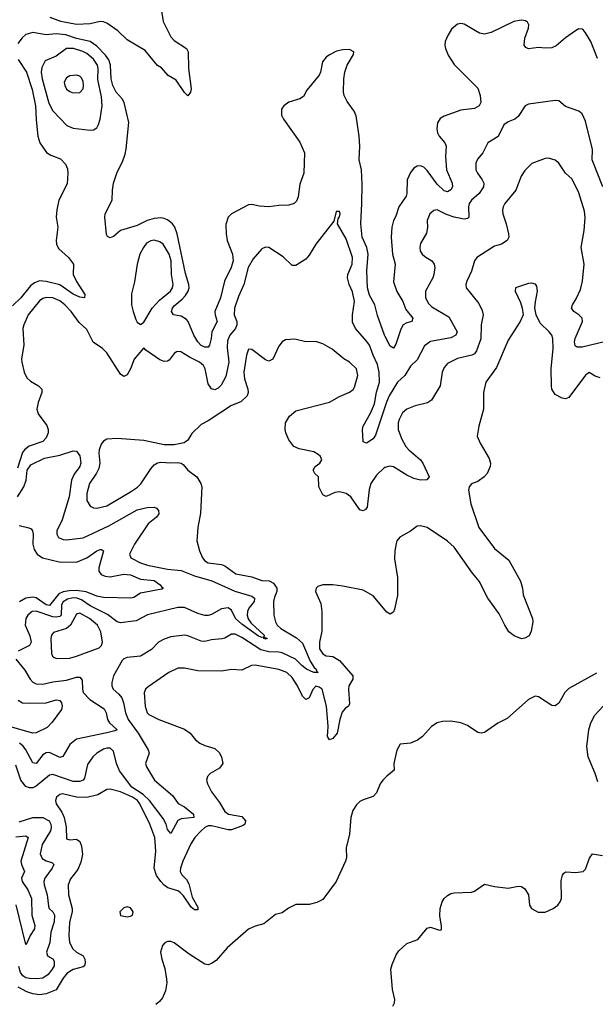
# Model space of a CAD drawing. Header units: inches. Extents: x 1473912 to 1647258, y 640388 to 773423.
# Tile 268 of 420: x 1517833 to 1521247, y 733162 to 739000. Entities that reach past the tile are written whole.
import ezdxf

# ---------------------------------------------------------------- set-up
doc = ezdxf.new("R2010")
doc.units = ezdxf.units.IN
doc.header["$MEASUREMENT"] = 0
doc.layers.add('B5713', color=7, linetype='Continuous')
doc.layers.add('B5723', color=7, linetype='Continuous')

msp = doc.modelspace()

# ---------------------------------------------------------------- linework, layer by layer
at = {"layer": 'B5713', "color": 5}
for points, elevation in [([(1518673.4, 739050), (1518683.1, 738990), (1518730, 738898), (1518750, 738877.6), (1518821.6, 738830), (1518833, 738810), (1518833.8, 738710), (1518850.3, 738589.7), (1518846, 738570), (1518830, 738549), (1518810, 738569.3), (1518761.1, 738641.1), (1518713.5, 738670), (1518673.9, 738713.9), (1518649.4, 738729.4), (1518578, 738818), (1518470, 738881.8), (1518414.3, 738934.3), (1518350, 738979.2), (1518330, 738987.4), (1518310, 738989), (1518250, 738976.3), (1518170, 738971), (1518076, 738990), (1518014.1, 739014.1)], 680), ([(1520000, 737122.3), (1519995.9, 737130), (1519954.4, 737245.6), (1519938.7, 737310), (1519906.9, 737366.9), (1519895.3, 737410), (1519891.4, 737511.4), (1519899.9, 737610), (1519891.7, 737650), (1519864.9, 737710), (1519856.2, 737790), (1519863.1, 737910), (1519863.5, 738023.5), (1519861, 738110), (1519846.3, 738170), (1519849.9, 738249.9), (1519847, 738310), (1519828.9, 738430), (1519817, 738457), (1519774.3, 738514.3), (1519757.8, 738550), (1519754.2, 738570), (1519754.7, 738650), (1519760.5, 738690), (1519775.1, 738730), (1519813.2, 738793.2), (1519814, 738810), (1519790, 738822.7), (1519750, 738822.4), (1519712.7, 738812.7), (1519670, 738792.7), (1519650, 738778.2), (1519629.4, 738750), (1519617.7, 738690), (1519609.3, 738670.7), (1519536.9, 738583.1), (1519516, 738544), (1519494.8, 738530), (1519429.5, 738510.5), (1519399.5, 738490), (1519385.2, 738470), (1519386.3, 738433.7), (1519396.9, 738410), (1519494.1, 738274.1), (1519521.5, 738210), (1519519, 738090), (1519494.5, 738025.5), (1519484.9, 737950), (1519475.1, 737924.9), (1519461.3, 737910), (1519430, 737899.8), (1519370, 737898), (1519310.2, 737889.8), (1519254.6, 737894.6), (1519210, 737904.2), (1519190, 737902.4), (1519090, 737849.6), (1519070, 737829.4), (1519055, 737785), (1519056.6, 737730), (1519063.2, 737690), (1519094.8, 737610), (1519098.3, 737570), (1519088.1, 737530), (1519048.4, 737450), (1519024.7, 737350), (1518990.8, 737270), (1518991.5, 737250), (1519004.6, 737210), (1518971.8, 737150), (1518968.8, 737110), (1518957.8, 737070), (1518950, 737059.1), (1518930, 737058.9), (1518910, 737069), (1518890, 737090.8), (1518866.2, 737130), (1518831.7, 737210), (1518822.2, 737222.2), (1518790, 737241.8), (1518744.5, 737250), (1518732.9, 737270), (1518738.3, 737290), (1518750, 737303.8), (1518797.3, 737342.7), (1518815.9, 737364.1), (1518831.7, 737390), (1518837.4, 737410), (1518836.9, 737430), (1518815.3, 737495.3), (1518766.4, 737730), (1518752.8, 737770), (1518738.8, 737790), (1518710, 737813.7), (1518690, 737821.8), (1518670, 737825.2), (1518630, 737821.6), (1518589.7, 737810.3), (1518530, 737780.8), (1518430, 737750.6), (1518390, 737715.4), (1518370, 737706), (1518353.9, 737713.9), (1518346.9, 737726.9), (1518337.5, 737830), (1518340.7, 737850), (1518381, 737930), (1518383, 737990), (1518389.7, 738030), (1518410, 738096), (1518442, 738158), (1518457.7, 738202.3), (1518464.9, 738235.1), (1518480.7, 738390), (1518452.5, 738510), (1518441.2, 738530), (1518405, 738570), (1518384.8, 738610), (1518374.9, 738650), (1518372.2, 738730), (1518361.9, 738761.9), (1518342.1, 738790), (1518290, 738843.2), (1518249.8, 738870), (1518170, 738888.3), (1518107.1, 738910), (1518050, 738916.1), (1517990, 738910.3), (1517910, 738924.3), (1517870, 738912.4), (1517847.4, 738892.6), (1517821.6, 738858.4)], 720), ([(1517824.1, 738764.1), (1517873.5, 738690), (1517906.5, 738586.5), (1517926.6, 738490), (1517930, 738406), (1517941, 738310), (1517953.1, 738270), (1517992.3, 738212.3), (1518016.7, 738196.7), (1518074.5, 738174.5), (1518103.7, 738143.7), (1518115.9, 738115.9), (1518119, 738090), (1518113.4, 738026.6), (1518065, 737930), (1518053.1, 737873.1), (1518048.4, 737830), (1518058.2, 737770), (1518049.1, 737690.9), (1518050.6, 737670), (1518063.7, 737643.7), (1518122.8, 737590), (1518151.6, 737550), (1518150.2, 737490), (1518168.7, 737448.7), (1518219, 737370), (1518218, 737350), (1518190, 737354.6), (1518150, 737372.9), (1518070, 737428.4), (1517990, 737448.7), (1517950, 737450.8), (1517920.8, 737439.2), (1517897.5, 737422.5), (1517839.4, 737350), (1517790, 737303.4)], 720), ([(1520000, 736708.4), (1519943.5, 736536.5), (1519930, 736515.1), (1519890, 736489.3), (1519870, 736498), (1519866.3, 736570), (1519871.1, 736590), (1519913.8, 736666.2), (1519937.4, 736722.6), (1519949.2, 736790.8), (1519967.8, 736850), (1519965.3, 736910), (1519955.6, 736955.6), (1519928.6, 737010), (1519907, 737070), (1519892.5, 737092.5), (1519825.4, 737170), (1519806.7, 737206.7), (1519807.6, 737250), (1519818.5, 737330), (1519807, 737387), (1519787.5, 737430), (1519778, 737470), (1519779.4, 737490), (1519805.7, 737550), (1519807.2, 737590), (1519770, 737701.6), (1519717.2, 737790), (1519721.2, 737818.8), (1519730, 737832), (1519733.3, 737850), (1519730, 737862), (1519710, 737862), (1519695.3, 737804.7), (1519590.2, 737669.8), (1519550, 737603), (1519530, 737581.1), (1519470, 737542.4), (1519450, 737542.4), (1519394.9, 737594.9), (1519310, 737649.6), (1519290, 737651.3), (1519270, 737641.3), (1519218.3, 737581.7), (1519188.9, 737530), (1519161.5, 737430), (1519130, 737359.7), (1519107.7, 737290), (1519104.6, 737250), (1519120.1, 737210), (1519121.3, 737190), (1519113.8, 737170), (1519079.3, 737130), (1519064.8, 737095.2), (1519063, 737057), (1519072.4, 736970), (1519054.6, 736885.4), (1519027.7, 736832.3), (1519010, 736815.3), (1518990, 736805.8), (1518970, 736811), (1518950, 736841.3), (1518933, 736930), (1518923.4, 736950), (1518900.3, 736970), (1518839.6, 736999.6), (1518788.9, 737031.1), (1518770, 737033.5), (1518763, 737030), (1518750, 737020.5), (1518718.5, 736981.5), (1518710, 736975.4), (1518690, 736973.7), (1518664.1, 736984.1), (1518581.2, 737041.2), (1518570, 737054), (1518566.8, 737053.2), (1518512.3, 736987.7), (1518490, 736929), (1518470, 736894), (1518450, 736885.2), (1518430, 736898), (1518350, 737024), (1518323.5, 737050), (1518267.8, 737087.8), (1518230, 737164), (1518185.2, 737205.2), (1518138.7, 737270), (1518101.3, 737310), (1518070, 737333.9), (1518030, 737350.4), (1517990, 737352.7), (1517970, 737346.6), (1517950, 737332.7), (1517883.3, 737250), (1517856.3, 737190), (1517850.9, 737170), (1517856.6, 737070), (1517843.8, 736990), (1517844.7, 736970), (1517859, 736910), (1517875.7, 736875.7), (1517896.6, 736856.6), (1517944.9, 736830), (1517963.9, 736810), (1517965, 736790), (1517942.6, 736730), (1517934, 736690), (1517942.9, 736662.9), (1517994, 736594), (1518001.2, 736570), (1518001.3, 736550), (1517990, 736520.4), (1517970, 736499.8), (1517888.6, 736471.4), (1517861.3, 736450), (1517850, 736434.3), (1517819.4, 736340.6)], 740), ([(1520000, 736345.4), (1519995.8, 736344.2), (1519950, 736299.7), (1519916.5, 736250), (1519905.8, 736214.2), (1519894.6, 736110), (1519884.6, 736095.4), (1519870, 736087.6), (1519850, 736094.3), (1519797.4, 736170), (1519768.9, 736191.1), (1519730, 736201.4), (1519702.7, 736197.3), (1519650, 736173.6), (1519630, 736182), (1519607.6, 736230), (1519606.2, 736290), (1519582.7, 736310), (1519573.7, 736330), (1519585.4, 736350), (1519613, 736370), (1519624.5, 736390), (1519616.4, 736410), (1519602.9, 736422.9), (1519576.8, 736436.8), (1519490, 736455.1), (1519459.3, 736470), (1519429.7, 736509.7), (1519412, 736550), (1519407, 736570), (1519409.6, 736610), (1519432.7, 736650), (1519470, 736680.5), (1519670, 736732.8), (1519730, 736766.5), (1519790, 736791.5), (1519810, 736807), (1519818.7, 736821.3), (1519838, 736890), (1519830.7, 736930), (1519790, 736969.8), (1519756.3, 736990), (1519686.2, 737046.2), (1519630, 737078.9), (1519590, 737091.8), (1519529.6, 737089.6), (1519465.6, 737105.6), (1519410, 737101.2), (1519390, 737089.3), (1519370, 737065.2), (1519333.4, 736986.6), (1519310, 736975.1), (1519290, 736983.6), (1519210, 737043.6), (1519190, 737046), (1519177.7, 737010), (1519163, 736910), (1519166.4, 736870), (1519185.8, 736810), (1519187.4, 736790), (1519181.3, 736770), (1519145.3, 736734.7), (1519090, 736712.8), (1518950, 736620.7), (1518910, 736599.6), (1518853.8, 736546.2), (1518830, 736506), (1518808.9, 736491.1), (1518750, 736478.7), (1518690, 736479.7), (1518570, 736505), (1518410, 736517.6), (1518350, 736512.1), (1518330, 736501.3), (1518316.7, 736483.3), (1518304.3, 736450), (1518302, 736430), (1518307.4, 736370), (1518301.6, 736338.4), (1518289.1, 736310.9), (1518247.3, 736250), (1518231.3, 736190), (1518231, 736150), (1518250, 736114.9), (1518270, 736105.7), (1518290, 736104.4), (1518350, 736116.6), (1518490, 736199.8), (1518531.3, 736228.7), (1518551.4, 736248.6), (1518610, 736337.3), (1518630, 736360.2), (1518650, 736372.9), (1518670, 736376.9), (1518730, 736371.6), (1518770, 736373.7), (1518790, 736370.4), (1518802.3, 736362.3), (1518830.6, 736330), (1518883, 736290), (1518906.4, 736250), (1518912.2, 736230), (1518905.8, 736074.1), (1518890.2, 735989.8), (1518883.1, 735910), (1518899.7, 735850), (1518917.2, 735810), (1518931.4, 735791.4), (1518950, 735780.2), (1519029, 735769), (1519050, 735762), (1519114.2, 735714.2), (1519210, 735695.9), (1519270, 735674.4), (1519312.5, 735672.5), (1519339, 735659), (1519358.2, 735630), (1519357.8, 735610), (1519343.4, 735576.6), (1519339.2, 735550), (1519340.2, 735470), (1519349.2, 735430), (1519360.8, 735410), (1519382.4, 735390), (1519474.6, 735334.6), (1519510, 735303.4), (1519556.4, 735196.4), (1519579.5, 735159.5), (1519590.8, 735150), (1519594.5, 735134.5), (1519603, 735130), (1519578.4, 735130), (1519534.2, 735150), (1519505.4, 735170), (1519467.9, 735208), (1519390, 735245.4), (1519370, 735250.2), (1519310, 735251.7), (1519263.1, 735263.1), (1519150, 735337.5), (1519110, 735356.1), (1519090, 735356.2), (1519050, 735333.5), (1519031.9, 735328.1), (1518970, 735322.9), (1518930, 735313.6), (1518910, 735315.4), (1518830, 735347), (1518810, 735350.7), (1518730, 735340.3), (1518690, 735327.6), (1518656.4, 735310), (1518613.7, 735266.3), (1518550, 735226.8), (1518470, 735217.4), (1518450.3, 735209.7), (1518440.2, 735199.8), (1518390, 735109.5), (1518378.9, 735070), (1518379.7, 735050), (1518387.9, 735030), (1518421.5, 735001.5), (1518438.3, 734978.3), (1518448.9, 734950), (1518460.4, 734890), (1518476.8, 734850), (1518536.3, 734770), (1518595.6, 734670), (1518600.2, 734650), (1518579.2, 734590), (1518584.3, 734570), (1518632.6, 734490), (1518739.5, 734399.5), (1518771.8, 734351.8), (1518810, 734333.4), (1518864.2, 734290), (1518864.9, 734270), (1518790, 734260.7), (1518770, 734251.8), (1518730, 734174.5), (1518710, 734197.6), (1518701.6, 734230), (1518683.3, 734263.3), (1518602.8, 734370), (1518565.5, 734405.5), (1518498.5, 734450), (1518425.7, 734545.7), (1518406.2, 734590), (1518390, 734663.5), (1518370, 734679.8), (1518350, 734680.6), (1518330, 734674.7), (1518290, 734650.6), (1518266.5, 734630), (1518235.3, 734584.7), (1518217.4, 734502.6), (1518210.1, 734489.9), (1518190, 734482), (1518150, 734482.6), (1518030, 734524.5), (1518010, 734521), (1517930, 734455.7), (1517910, 734446.3), (1517890, 734444.6), (1517870, 734452.6), (1517839.9, 734490), (1517810, 734579.7)], 760), ([(1517819.2, 736170), (1517856.4, 736230), (1517870.5, 736270), (1517876.4, 736330), (1517899.4, 736360.6), (1517979.7, 736400.3), (1518070, 736418.1), (1518150, 736443.8), (1518170, 736441.8), (1518190, 736414.9), (1518195, 736370), (1518189.4, 736350), (1518155.1, 736304.9), (1518139.1, 736270), (1518126.9, 736170), (1518085.4, 736034.6), (1518054, 735970), (1518052.4, 735950), (1518062.3, 735930), (1518090, 735917.1), (1518110, 735916.6), (1518210, 735928.1), (1518360.8, 735999.2), (1518530, 736094), (1518588.2, 736108.2), (1518630, 736110.3), (1518644.6, 736104.6), (1518656, 736090), (1518658.9, 736070), (1518643.7, 736050), (1518595.4, 736010), (1518513.1, 735890), (1518483.6, 735830), (1518491.8, 735810), (1518550, 735779.8), (1518590, 735766), (1518710, 735741.1), (1518790, 735733.5), (1518870, 735702.5), (1518973.2, 735673.2), (1519108.5, 735611.5), (1519210, 735582.5), (1519226.2, 735570), (1519225.8, 735565.8), (1519223, 735550), (1519192.5, 735510), (1519183.8, 735490), (1519181.2, 735470), (1519188, 735448), (1519204.1, 735424.1), (1519282.2, 735350), (1519281.1, 735341.1), (1519300.4, 735330), (1519290, 735326.8), (1519280.5, 735330), (1519278.6, 735338.6), (1519270, 735336.4), (1519250, 735344), (1519150, 735415.4), (1519113, 735450), (1519090, 735499.7), (1519070, 735513.1), (1519030, 735507.4), (1518970, 735473.3), (1518950, 735467.1), (1518930, 735468), (1518890, 735479.4), (1518810, 735513.8), (1518770, 735513.8), (1518590, 735471.2), (1518523.4, 735436.6), (1518430, 735423.4), (1518410, 735430.6), (1518353.6, 735473.6), (1518250, 735524.7), (1518199.8, 735559.8), (1518170.8, 735570.8), (1518150, 735571.7), (1518116.6, 735563.4), (1518090.8, 735549.2), (1518081.5, 735530), (1518078.4, 735470), (1518070, 735461.1), (1518050, 735457), (1518030, 735459.1), (1517930, 735492.2), (1517907.6, 735490), (1517880.9, 735470), (1517869, 735450), (1517865.3, 735410), (1517893, 735347), (1517900.1, 735310), (1517890.6, 735289.4), (1517823.8, 735256.2)], 740), ([(1517830, 736001.2), (1517887.4, 735987.4), (1517900.9, 735980.9), (1517909.4, 735969.4), (1517913.1, 735950), (1517910.8, 735890), (1517918.4, 735858.4), (1517936.2, 735830), (1517968.7, 735810), (1518066.1, 735786.1), (1518170, 735783.4), (1518231.5, 735808.5), (1518290, 735851), (1518310, 735859.6), (1518318.6, 735858.6), (1518330.2, 735850), (1518302.8, 735750), (1518302, 735730), (1518316.9, 735710), (1518340.6, 735700.6), (1518370, 735697.5), (1518450, 735712.3), (1518490, 735707.5), (1518550, 735682.2), (1518630, 735674.4), (1518666.2, 735650), (1518675.4, 735635.4), (1518685.5, 735630), (1518675.6, 735624.4), (1518550, 735599.4), (1518510, 735574.7), (1518490, 735569.8), (1518330, 735573.2), (1518290, 735582), (1518227, 735607), (1518170, 735615.9), (1518126.7, 735613.3), (1518090, 735607.4), (1518064.3, 735595.7), (1518010, 735527.3), (1517990, 735529.7), (1517930, 735572), (1517910, 735575.5), (1517870, 735570.8), (1517831.9, 735548.1)], 720), ([(1520000, 735498.8), (1519930, 735584.5), (1519870, 735617.6), (1519750, 735642), (1519690, 735649.4), (1519630, 735649.2), (1519600.7, 735639.3), (1519590.9, 735629.1), (1519588, 735610), (1519618.7, 735538.7), (1519625.7, 735490), (1519625.2, 735374.8), (1519610.4, 735309.6), (1519610.4, 735270), (1519630, 735239.5), (1519650, 735229), (1519690, 735224.9), (1519730, 735201.2), (1519809.5, 735110), (1519809.6, 735090), (1519785.8, 735050), (1519783, 735030), (1519790, 734942.9), (1519783.9, 734930), (1519764.1, 734915.9), (1519746.6, 734893.4), (1519730.9, 734850), (1519715.2, 734770), (1519690, 734737.3), (1519670, 734730.9), (1519659.5, 734750), (1519662.9, 734810), (1519651.9, 734930), (1519626.4, 735030), (1519610, 735042.9), (1519590, 735048.5), (1519570.9, 735029.1), (1519550, 734979.6), (1519530, 734968.4), (1519510, 734988.3), (1519480.7, 735050), (1519450, 735100.2), (1519416.5, 735130), (1519370, 735147.8), (1519230, 735173), (1519207.3, 735170), (1519150, 735143), (1519090, 735146.6), (1519030, 735136.4), (1518890, 735138.9), (1518810, 735154.6), (1518770, 735155.3), (1518717, 735130), (1518594.8, 735045.2), (1518579.5, 735030), (1518571.4, 735008.6), (1518576.3, 734930), (1518588.4, 734890), (1518599.3, 734879.3), (1518658, 734850), (1518810, 734792.8), (1518843.7, 734770), (1518876.5, 734730), (1518901.3, 734710), (1518930, 734696.5), (1518990, 734678.9), (1519015.1, 734655.1), (1519030.4, 734629.6), (1519037.6, 734590), (1519017.1, 734562.9), (1518962, 734530), (1518946.5, 734513.5), (1518941.1, 734490), (1518946.3, 734470), (1518970, 734421.6), (1519018.8, 734358.8), (1519050, 734305.4), (1519070.4, 734290), (1519150, 734275), (1519172.2, 734250), (1519169.2, 734230), (1519157.7, 734222.3), (1519090, 734197), (1519070, 734196.5), (1518970, 734219.7), (1518950, 734219.9), (1518930, 734210.4), (1518910, 734191.2), (1518871.3, 734150), (1518847.4, 734112.6), (1518800.1, 734010), (1518786, 733970), (1518785.1, 733950), (1518794.1, 733930), (1518821.4, 733901.4), (1518836.6, 733876.6), (1518856.5, 733796.5), (1518890, 733737.1), (1518890, 733722), (1518870, 733721.4), (1518850, 733738.2), (1518804.4, 733804.4), (1518784.8, 733824.8), (1518770, 733834), (1518712.3, 733852.3), (1518690, 733868.9), (1518669.2, 733889.2), (1518644.8, 733924.8), (1518629.9, 733970), (1518640.4, 734070), (1518634.5, 734150), (1518604.8, 734230), (1518545.5, 734350), (1518530.7, 734370), (1518501.3, 734390), (1518430, 734422.1), (1518370, 734438.2), (1518350, 734436.4), (1518296.9, 734403.1), (1518231, 734389), (1518170, 734389.9), (1518087.3, 734410), (1518070, 734405), (1518051.4, 734390), (1518044.2, 734370), (1518048.4, 734350), (1518081.8, 734301.8), (1518096.9, 734270), (1518108.1, 734211.9), (1518110, 734143), (1518130, 734136.9), (1518170, 734140.2), (1518190, 734127.4), (1518200.1, 734100.1), (1518205.4, 734050), (1518195.4, 734004.6), (1518178.4, 733961.6), (1518134.8, 733905.2), (1518120.2, 733870), (1518122.3, 733810), (1518144.6, 733730), (1518144.3, 733710), (1518128.4, 733648.4), (1518124.1, 733570), (1518129, 733529), (1518147.3, 733490), (1518170, 733470.2), (1518208.5, 733450), (1518219.6, 733430), (1518221.5, 733410), (1518216.5, 733390), (1518210, 733384), (1518150, 733367.7), (1518114, 733346), (1518090, 733316.8), (1518050, 733248.1), (1517990, 733224.5), (1517950, 733217.5), (1517910, 733223.7), (1517875.3, 733235.3), (1517823.9, 733263.9)], 780), ([(1517810, 735208.7), (1517862.7, 735142.7), (1517894.2, 735090), (1517910, 735072.8), (1517930, 735063), (1517970, 735061), (1518030, 735074.5), (1518110, 735082.9), (1518170, 735100.9), (1518190, 735100.7), (1518204.2, 735084.2), (1518205, 735030), (1518210.2, 735010), (1518248.2, 734970), (1518333, 734913), (1518345.9, 734890), (1518354.2, 734850), (1518365.3, 734830), (1518410.3, 734790), (1518397.4, 734782.6), (1518349.2, 734770.8), (1518170, 734734.9), (1518130, 734701.4), (1518089.4, 734630.6), (1518070, 734624.5), (1518010, 734654.1), (1517990, 734653), (1517970, 734640.9), (1517930, 734589.8), (1517910, 734594.6), (1517869.9, 734670), (1517852.6, 734692.6), (1517830.6, 734710)], 740), ([(1517824.6, 734964.6), (1517850.1, 734950.1), (1517890, 734947.3), (1517990, 734950.1), (1518050, 734967.8), (1518070, 734962.5), (1518080.1, 734950), (1518085.6, 734930), (1518080.5, 734910), (1518025, 734835), (1517996.2, 734803.8), (1517930, 734770.6), (1517910, 734769.1), (1517750, 734814.5)], 720), ([(1520000, 734503.8), (1519987.2, 734490), (1519971.8, 734470), (1519950, 734416), (1519930, 734394.5), (1519870, 734374.7), (1519850, 734363.6), (1519830, 734344.5), (1519808.9, 734310), (1519796.5, 734270), (1519789, 734170), (1519768.8, 734090), (1519770.4, 734030), (1519764.9, 734010), (1519710.4, 733890), (1519630, 733783.7), (1519594.4, 733765.6), (1519550, 733754.5), (1519470, 733753.3), (1519428.1, 733731.9), (1519390, 733705.1), (1519350, 733694.5), (1519280.9, 733639.1), (1519230, 733626), (1519190, 733608), (1519062.7, 733497.3), (1518997.7, 733422.3), (1518970, 733403.1), (1518950, 733395.8), (1518930, 733399.6), (1518838.9, 733458.9), (1518750, 733527.2), (1518730, 733534.5), (1518710, 733534), (1518693.4, 733526.6), (1518679.3, 733510), (1518668.7, 733470), (1518674.9, 733430), (1518693.9, 733373.9), (1518703.7, 733310), (1518705.7, 733290), (1518697.7, 733242.3), (1518680.4, 733199.6), (1518662.4, 733177.6), (1518639.5, 733160.5)], 820), ([(1517830, 734243.4), (1517910, 734269.1), (1517970, 734269.1), (1518007, 734250), (1518018, 734230), (1518019.9, 734210), (1518014.6, 734190), (1517965.7, 734110), (1517953.3, 734053.2), (1517965.5, 734025.5), (1517990, 734012.5), (1518022.7, 734002.7), (1518034.7, 733990), (1518026.1, 733970), (1517982.3, 733910), (1517976.6, 733890), (1517976.9, 733870), (1517996.6, 733810), (1518003.2, 733743.2), (1518008.5, 733730), (1518029.1, 733709.1), (1518040.1, 733690), (1518038.1, 733650), (1518016.9, 733590), (1518012.3, 733527.7), (1517992.1, 733470), (1517996.9, 733450), (1518030, 733431.5), (1518038.1, 733418.1), (1518036.4, 733390), (1518025.4, 733370), (1518002.2, 733337.8), (1517970, 733316.4), (1517932.5, 733312.5), (1517890, 733314.5), (1517870, 733319.2), (1517850.7, 733330.7), (1517837.5, 733350), (1517826.7, 733386.7)], 760), ([(1517810, 734155.7), (1517870, 734160.2), (1517882.6, 734150), (1517839.8, 734010), (1517843.9, 733990), (1517862, 733950), (1517843.8, 733910), (1517846.7, 733890), (1517881.3, 733841.3), (1517903.6, 733790), (1517904.4, 733690), (1517922.9, 733630), (1517920.1, 733610), (1517894.2, 733570), (1517876, 733524), (1517870, 733515.6), (1517811.1, 733751.1)], 740)]:
    msp.add_lwpolyline(points, dxfattribs=dict(at, elevation=elevation))
for points, elevation in [([(1518110, 738829.8), (1518050, 738784.8), (1517984, 738756), (1517964.2, 738715.8), (1517960.4, 738690), (1517965.3, 738650), (1518006.1, 738506.1), (1518030, 738459.1), (1518112.6, 738372.6), (1518150, 738357.6), (1518250, 738345.2), (1518270, 738347.2), (1518290, 738359.3), (1518300.5, 738379.5), (1518309.8, 738410.2), (1518322, 738490), (1518317.1, 738542.9), (1518295.3, 738644.7), (1518297.8, 738710), (1518293.5, 738730), (1518270, 738767), (1518230, 738800.6), (1518208, 738812), (1518151, 738829)], 740), ([(1518170, 738672), (1518130, 738666.6), (1518110, 738655.8), (1518096.5, 738630), (1518099.6, 738610), (1518110, 738588.9), (1518130, 738573.7), (1518150, 738565.8), (1518190, 738567.6), (1518209.6, 738590), (1518212.2, 738607.8), (1518210, 738635.1), (1518197.3, 738657.3), (1518190, 738665.1)], 760), ([(1518630, 737693.2), (1518610, 737689.8), (1518585.8, 737674.2), (1518566.4, 737650), (1518544.6, 737610), (1518530.1, 737550), (1518514.3, 737445.7), (1518495.6, 737375.6), (1518496.5, 737310), (1518504.9, 737270), (1518522.2, 737222.2), (1518530, 737207.3), (1518550, 737193), (1518570, 737206.4), (1518619.3, 737290), (1518662.5, 737337.5), (1518727.7, 737390), (1518739.9, 737410), (1518743.4, 737430), (1518733.2, 737490), (1518730.3, 737570), (1518718.7, 737610), (1518683.1, 737670), (1518664, 737684)], 740), ([(1518190, 735480.2), (1518170, 735475.3), (1518133.8, 735410), (1518110.6, 735389.4), (1518033.3, 735366.8), (1518021, 735350), (1518017.9, 735330), (1518021.9, 735241.9), (1518026.7, 735226.7), (1518037.5, 735217.5), (1518052.1, 735212.1), (1518130, 735213.6), (1518170, 735225.3), (1518304.3, 735275.7), (1518318.5, 735290), (1518323.2, 735310), (1518313.5, 735370), (1518293.8, 735410), (1518247.1, 735450)], 760), ([(1518470, 733739.1), (1518450, 733733.1), (1518426, 733710), (1518430, 733688.9), (1518470, 733680.3), (1518490, 733683.7), (1518500.9, 733690), (1518505.6, 733710), (1518490, 733734)], 820)]:
    msp.add_lwpolyline(points, close=True, dxfattribs=dict(at, elevation=elevation))
at = {"layer": 'B5723', "color": 5}
for points, elevation in [([(1521259.8, 738770), (1521220.4, 738870), (1521190, 738922.9), (1521177.2, 738937.2), (1521170, 738943.6), (1521150, 738945.1), (1521130, 738934.5), (1521070, 738893), (1521014.5, 738845.5), (1520990, 738833.9), (1520950.5, 738830.5), (1520910, 738835.2), (1520850, 738827.6), (1520835, 738835), (1520825.7, 738850), (1520828.9, 738890), (1520850.4, 738950), (1520853.1, 738970), (1520845.4, 738985.4), (1520833, 738993), (1520810, 738996.6), (1520763.7, 738990), (1520630, 738925.2), (1520590, 738914.6), (1520560.7, 738920.7), (1520470, 738973.5), (1520450, 738976.8), (1520430, 738973.1), (1520395.1, 738944.9), (1520373.2, 738906.8), (1520357.5, 738870), (1520354.6, 738850), (1520357.9, 738830), (1520374.6, 738790), (1520410, 738734.3), (1520550, 738594), (1520564.4, 738550), (1520567.2, 738510), (1520557.6, 738490), (1520530, 738473.3), (1520450, 738463.2), (1520350, 738428.4), (1520326.2, 738413.8), (1520310.7, 738389.3), (1520306.4, 738353.6), (1520311.3, 738330), (1520321.6, 738310), (1520354.4, 738270), (1520363.5, 738250), (1520358, 738190), (1520363.6, 738110), (1520397.6, 738030), (1520399.7, 738010), (1520389.4, 737990.6), (1520370, 737979.3), (1520350, 737985.7), (1520310, 738024.9), (1520250, 738105.2), (1520230, 738125.8), (1520210, 738134.6), (1520190, 738132.5), (1520170, 738120.6), (1520150, 738094.2), (1520130.5, 738050), (1520130.1, 737970), (1520126, 737954), (1520082.2, 737890), (1520064.2, 737835.8), (1520050, 737809.6), (1520039.8, 737770), (1520036.4, 737710), (1520043.8, 737610), (1520060.5, 737550), (1520050, 737446.8), (1520070, 737388.8), (1520104.5, 737330), (1520122.5, 737282.5), (1520164.6, 737230), (1520158.8, 737210), (1520130, 737203.7), (1520107.6, 737190), (1520094.5, 737165.5), (1520063.8, 737076.2), (1520050, 737053.3), (1520030, 737065.1), (1520000, 737122.3)], 720), ([(1521291.2, 738010), (1521228, 738170), (1521229.9, 738230), (1521190, 738398), (1521170, 738441.6), (1521150, 738457.6), (1521070, 738486), (1521030, 738519.3), (1521010, 738520.9), (1520850, 738498.7), (1520830.3, 738489.7), (1520790, 738426.6), (1520769.4, 738410.6), (1520730, 738394.6), (1520704.1, 738375.9), (1520671.4, 738308.6), (1520608.9, 738270), (1520579.5, 738210), (1520547.6, 738172.4), (1520537.7, 738150), (1520539, 738110), (1520547.6, 738090), (1520576.5, 738050), (1520585.2, 738030), (1520584.5, 738010), (1520558.8, 737970), (1520513.8, 737930), (1520498.6, 737910), (1520494.7, 737890), (1520496.5, 737830), (1520490, 737820.5), (1520470, 737817.1), (1520409.1, 737829.1), (1520364.3, 737844.3), (1520310, 737871.8), (1520290, 737869.7), (1520266.3, 737850), (1520250.2, 737810), (1520252.1, 737767.9), (1520246.5, 737733.5), (1520210, 737672.3), (1520206, 737650), (1520208.9, 737630), (1520220.3, 737610), (1520235.1, 737595.1), (1520276.9, 737570), (1520291.2, 737551.2), (1520294.8, 737530), (1520290.2, 737490), (1520283.2, 737470), (1520239.8, 737390), (1520239.8, 737350), (1520257.3, 737317.3), (1520277.1, 737297.1), (1520378.7, 737238.7), (1520428, 737150), (1520419.6, 737130), (1520390, 737114.6), (1520270, 737091.2), (1520233.6, 737066.4), (1520190, 736982.6), (1520150, 736945.7), (1520116.5, 736890), (1520074.4, 736850), (1520024.7, 736770), (1520007.8, 736732.2), (1520000, 736708.4)], 740), ([(1521310, 737092.5), (1521170, 737058.4), (1521139.3, 737059.3), (1521127, 737067), (1521123.4, 737090), (1521127, 737110), (1521171.6, 737211.6), (1521169.8, 737230), (1521149.9, 737249.9), (1521119.7, 737270), (1521106.6, 737290), (1521111.8, 737310), (1521134.5, 737345.5), (1521159.4, 737400.6), (1521171.8, 737450), (1521180.9, 737550), (1521164, 737650), (1521181.4, 737750), (1521187, 737827), (1521184.1, 737864.1), (1521150, 737974), (1521110, 738054), (1521071, 738091), (1521030, 738149.4), (1521010, 738167), (1520970, 738178.4), (1520950, 738178), (1520870, 738146.6), (1520830, 738106.6), (1520807.9, 738072.1), (1520774.9, 737990), (1520710.3, 737910), (1520700.8, 737890), (1520696.5, 737870), (1520699.6, 737850), (1520719.3, 737790), (1520732.4, 737730), (1520734.4, 737710), (1520724.9, 737690), (1520690.8, 737670), (1520650, 737658), (1520544.4, 737590), (1520530.2, 737569.8), (1520513.1, 737510), (1520485.3, 737450), (1520479.5, 737430), (1520481.6, 737410), (1520556.6, 737316.6), (1520576.4, 737276.4), (1520581.9, 737250), (1520569.4, 737190), (1520567.9, 737107.9), (1520543, 737037), (1520530, 737018.4), (1520515.3, 737010), (1520428.9, 736991.1), (1520370, 736961.7), (1520350, 736937.6), (1520338.2, 736910), (1520327.5, 736830), (1520276.1, 736743.9), (1520251.6, 736728.4), (1520179.1, 736710), (1520130, 736690.7), (1520104.3, 736670), (1520083.9, 736630), (1520078.7, 736610), (1520078.5, 736570), (1520097.6, 736517.6), (1520123.9, 736470), (1520140.2, 736450), (1520210.2, 736390), (1520224.2, 736370), (1520261.1, 736290), (1520248.8, 736271.2), (1520210, 736268.9), (1520170, 736280.6), (1520130, 736299.8), (1520050, 736349.8), (1520027.2, 736352.8), (1520000, 736345.4)], 760), ([(1521276.4, 736876.4), (1521246.2, 736886.2), (1521210, 736909), (1521190, 736893.2), (1521090, 736759.6), (1521070, 736751.2), (1521050, 736755.3), (1521010, 736778), (1520990, 736809.6), (1520987.1, 736830), (1520984.8, 736930), (1520996.5, 737050), (1520995.3, 737110), (1520989.8, 737129.7), (1520974, 737150), (1520919.8, 737199.8), (1520895.6, 737250), (1520889.2, 737290), (1520892.1, 737327.9), (1520905.2, 737390), (1520900.2, 737420.2), (1520892.3, 737432.3), (1520870, 737437.2), (1520850, 737435.1), (1520774, 737410), (1520772, 737390), (1520803.4, 737323.4), (1520814, 737290), (1520819.1, 737250), (1520801.6, 737210), (1520730, 737100.9), (1520661.5, 736938.5), (1520598.4, 736850), (1520583.7, 736790), (1520583.1, 736690), (1520555.5, 736590), (1520546, 736530), (1520564, 736490), (1520618.3, 736398.3), (1520626.4, 736370), (1520623.1, 736350), (1520606, 736310), (1520588.9, 736290), (1520550, 736262.8), (1520512.5, 736247.5), (1520498.4, 736230), (1520494.4, 736210), (1520508.8, 736130), (1520557.3, 735990), (1520650, 735864.2), (1520735.2, 735795.2), (1520803.2, 735670), (1520814.7, 735630), (1520819.5, 735590), (1520874.4, 735450), (1520876.4, 735430), (1520866.1, 735373.9), (1520854.2, 735345.8), (1520830, 735333), (1520809.7, 735329.7), (1520766.6, 735346.6), (1520734.5, 735370), (1520710, 735409.5), (1520677.5, 735477.5), (1520608.9, 735570), (1520558.8, 735670), (1520519, 735719), (1520410, 735872.3), (1520370, 735908.3), (1520250, 735989.6), (1520210, 735999.6), (1520190, 735996.2), (1520151.7, 735968.3), (1520087.7, 735932.3), (1520070.4, 735910), (1520065.1, 735894.9), (1520057.4, 735850), (1520056.5, 735803.5), (1520073.3, 735693.3), (1520073.6, 735586.4), (1520056.1, 735503.9), (1520050, 735489.2), (1520039.5, 735480.5), (1520030, 735475.1), (1520010, 735486.6), (1520000, 735498.8)], 780), ([(1521254.6, 735125.4), (1521090, 735034.2), (1521067.3, 735010), (1521031.6, 734948.4), (1521010, 734932.6), (1520990, 734933.5), (1520910, 734985.1), (1520890, 734988), (1520850, 734969.7), (1520723.5, 734856.5), (1520670, 734829.1), (1520590, 734773.8), (1520570, 734769.8), (1520550, 734773.6), (1520490, 734814.5), (1520450, 734831.1), (1520390, 734840.5), (1520340.7, 734839.3), (1520308.7, 734831.3), (1520274.8, 734810), (1520222.8, 734750), (1520192.3, 734727.7), (1520150, 734709.4), (1520090, 734704), (1520070.5, 734669.5), (1520052.7, 734590), (1520054, 734550), (1520010, 734514.7), (1520000, 734503.8)], 820), ([(1521261.8, 734481.8), (1521247.2, 734530), (1521205.7, 734630), (1521197.6, 734690), (1521209.7, 734790), (1521221.3, 734830), (1521243.5, 734876.5), (1521294, 734930)], 820), ([(1520046.9, 733150), (1520056.8, 733170), (1520058.4, 733190), (1520044.2, 733250), (1520034.5, 733370), (1520041.4, 733398.6), (1520065.1, 733454.9), (1520082, 733478), (1520130, 733522.6), (1520193.7, 733546.3), (1520250, 733613), (1520270, 733619.3), (1520316.5, 733603.5), (1520330, 733601), (1520334.5, 733605.5), (1520335.6, 733624.4), (1520325.5, 733685.5), (1520326.2, 733730), (1520338.2, 733770), (1520351, 733790), (1520370, 733807.9), (1520390, 733819.1), (1520410, 733823.6), (1520513.5, 733826.5), (1520530, 733831.8), (1520590, 733873.7), (1520650, 733860.3), (1520729.7, 733850.3), (1520790, 733863), (1520810, 733860.5), (1520830, 733846.8), (1520850, 733811), (1520857.1, 733750), (1520868, 733730), (1520909, 733709), (1520950, 733708.7), (1520997, 733730), (1521024.5, 733750), (1521039.7, 733770), (1521046.3, 733790), (1521044.7, 733895.3), (1521051.8, 733928.2), (1521060.1, 733939.9), (1521072.1, 733947.9), (1521130, 733943.7), (1521175.1, 733950), (1521190, 733963), (1521211.9, 734028.1), (1521230, 734054), (1521290, 734044.9)], 820)]:
    msp.add_lwpolyline(points, dxfattribs=dict(at, elevation=elevation))

doc.saveas('drawing.dxf')
